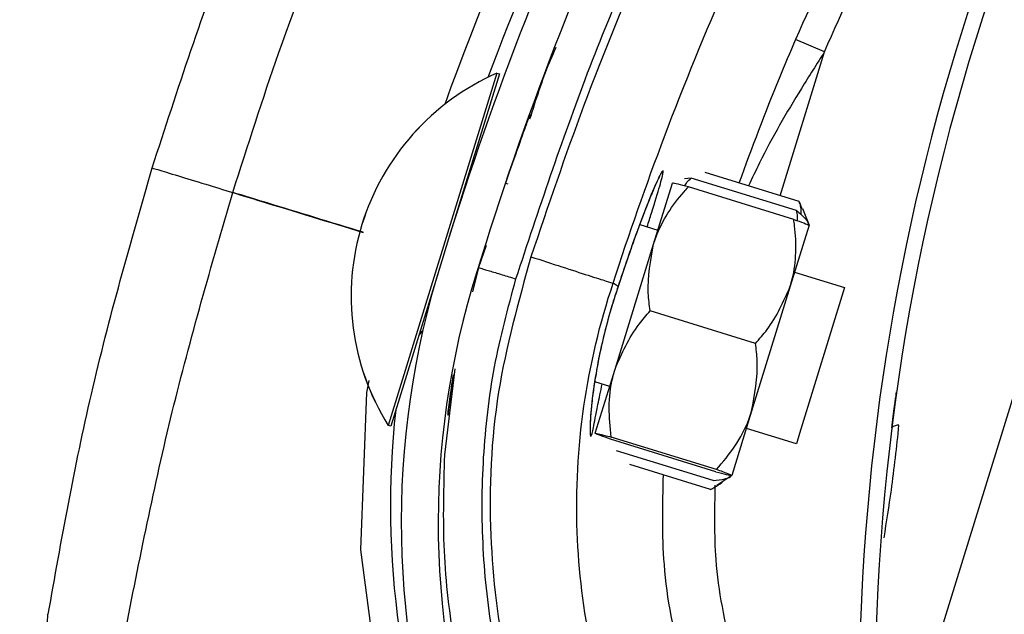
# Model space of a CAD drawing. Header units: inches. Extents: x 170 to 284, y 215 to 248.
# Tile 495 of 656: x 210.8373 to 210.9017, y 224.8747 to 224.9136. Entities that reach past the tile are written whole.
import ezdxf

# ---------------------------------------------------------------- set-up
doc = ezdxf.new("R2010")
doc.units = ezdxf.units.IN
doc.header["$LTSCALE"] = 0.25
doc.header["$MEASUREMENT"] = 0
doc.layers.add('ANNOTATIONS', color=1, linetype='Continuous')
doc.layers.add('RH FRONT OF HOOD', color=7, linetype='Continuous')
doc.styles.add('ARIAL', font='arial.ttf', dxfattribs={"height": 0.09375})
doc.dimstyles.new('STANDARD$0', dxfattribs={"dimtxt": 0.09375, "dimasz": 0.09375, "dimexe": 0.03125, "dimexo": 0.046875, "dimgap": 0.09, "dimtad": 0, "dimtih": 1, "dimtoh": 1, "dimdec": 4, "dimzin": 0, "dimdsep": 46, "dimtxsty": 'ARIAL', "dimcen": 0.09, "dimadec": 0, "dimazin": 0, "dimtfac": 1, "dimtdec": 4, "dimtofl": 0, "dimtmove": 0, "dimatfit": 1, "dimfxl": 1, "dimtolj": 1, "dimtzin": 0, "dimarcsym": 0})
pattern_1 = [(45, (200.7563139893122, 218.4993357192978), (-0.03026527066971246, 0.03026527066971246), [])]

# ---------------------------------------------------------------- blocks, each defined once
blk = doc.blocks.new('*D75')
at = {"layer": 'ANNOTATIONS', "color": 0, "lineweight": -2, "transparency": 16777216}
for p, q in [((209.9594651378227, 225.3844004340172), (209.9594651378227, 225.4781504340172)), ((210.5891923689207, 225.2906504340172), (209.9282151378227, 225.2906504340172)), ((211.1204829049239, 225.2379811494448), (209.9282151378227, 225.2379811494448)), ((209.9594651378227, 225.1442311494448), (209.9594651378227, 225.0504811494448)), ((209.9594651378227, 225.0504811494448), (209.8657151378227, 225.0504811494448))]:
    blk.add_line(p, q, dxfattribs=at)
at = {"layer": 'ANNOTATIONS', "color": 0, "transparency": 16777216}
for points in [[(209.9438401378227, 225.3844004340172), (209.9750901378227, 225.3844004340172), (209.9594651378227, 225.2906504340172)], [(209.9438401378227, 225.1442311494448), (209.9750901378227, 225.1442311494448), (209.9594651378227, 225.2379811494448)]]:
    blk.add_solid(points, dxfattribs=at)
at = {"layer": 'defpoints', "color": 0, "transparency": 16777216}
for p in [(210.6360673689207, 225.2906504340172), (209.9594651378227, 225.2379811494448), (211.1673579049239, 225.2379811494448)]:
    blk.add_point(p, dxfattribs=at)
at = {"layer": 'ANNOTATIONS', "color": 0, "transparency": 16777216, "insert": (209.6118125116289, 225.0504811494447), "char_height": 0.09375, "attachment_point": 5, "style": 'ARIAL'}
blk.add_mtext('\\A1;2 5/8"', dxfattribs=at)

msp = doc.modelspace()

# ---------------------------------------------------------------- hatches: boundary and pattern name
at = {"layer": 'RH FRONT OF HOOD'}
h = msp.add_hatch(dxfattribs=at)
h.set_pattern_fill('ANSI31', color=256, scale=0.34241245, angle=2.8e-322, style=0)
h.set_pattern_definition([(45, (200.7896657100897, 218.4993357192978), (-0.03026527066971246, 0.03026527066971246), [])])
edge = h.paths.add_edge_path(flags=0)
edge.add_arc((211.0763061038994, 224.3915581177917), 0.021400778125, 89.9999999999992, 390.52248781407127, ccw=False)
edge.add_line((211.0763061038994, 224.4129588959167), (211.1490687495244, 224.4129588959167))
edge.add_arc((211.1490687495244, 224.8238538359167), 0.4108949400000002, 270, 450.0000000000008)
edge.add_line((211.1490687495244, 225.2347487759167), (210.6654111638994, 225.2347487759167))
edge.add_arc((210.6654111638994, 225.2390289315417), 0.004280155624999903, 180.0000000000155, 269.9999999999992, ccw=False)
edge.add_line((210.6611310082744, 225.2390289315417), (210.6611310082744, 225.2818304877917))
edge.add_arc((210.6654111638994, 225.2818304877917), 0.004280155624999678, 360, 540, ccw=False)
edge.add_line((210.6696913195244, 225.2818304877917), (210.6696913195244, 225.2390289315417))
edge.add_line((210.6696913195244, 225.2390289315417), (210.6664589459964, 225.2390289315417))
edge.add_line((210.6664589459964, 225.2390289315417), (210.6664589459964, 225.2818304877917))
edge.add_arc((210.6654111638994, 225.2818304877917), 0.001047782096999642, 360, 540.0000000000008)
edge.add_line((210.6643633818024, 225.2818304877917), (210.6643633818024, 225.2390289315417))
edge.add_arc((210.6654111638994, 225.2390289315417), 0.001047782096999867, 180, 270)
edge.add_line((210.6654111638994, 225.2379811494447), (211.1490687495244, 225.2379811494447))
edge.add_arc((211.1490687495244, 224.8238538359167), 0.4141273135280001, 269.9999999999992, 450, ccw=False)
edge.add_line((211.1490687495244, 224.4097265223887), (211.0763061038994, 224.4097265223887))
edge.add_arc((211.0763061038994, 224.3915581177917), 0.018168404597, 450.0000000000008, 750.5224878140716)
edge.add_arc((211.0910543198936, 224.4002532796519), 0.001047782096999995, 390.5224878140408, 495.0000000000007)
edge.add_line((211.0903134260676, 224.4009941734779), (211.0816182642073, 224.3922990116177))
edge.add_line((211.0816182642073, 224.3922990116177), (211.0793326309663, 224.3945846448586))
edge.add_line((211.0793326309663, 224.3945846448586), (211.0880277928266, 224.4032798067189))
edge.add_arc((211.0910543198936, 224.4002532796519), 0.004280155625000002, 390.522487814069, 495.0000000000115, ccw=False)
h = msp.add_hatch(dxfattribs=at)
h.set_pattern_fill('ANSI31', color=256, scale=0.34241245, style=0)
h.set_pattern_definition(pattern_1)
edge = h.paths.add_edge_path(flags=0)
edge.add_line((211.1157170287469, 225.2304686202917), (210.7733045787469, 225.2304686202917))
edge.add_line((210.7733045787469, 225.2304686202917), (210.7733045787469, 225.2347487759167))
edge.add_line((210.7733045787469, 225.2347487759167), (211.1157170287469, 225.2347487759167))
edge.add_arc((211.1157170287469, 224.8238538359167), 0.4108949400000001, 269.9999999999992, 450, ccw=False)
edge.add_line((211.1157170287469, 224.4129588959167), (211.0429543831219, 224.4129588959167))
edge.add_line((211.0429543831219, 224.4129588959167), (211.0429543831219, 224.4172390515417))
edge.add_line((211.0429543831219, 224.4172390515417), (211.1157170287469, 224.4172390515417))
edge.add_arc((211.1157170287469, 224.8238538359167), 0.406614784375, 270, 450.0000000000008)
h = msp.add_hatch(dxfattribs=at)
h.set_pattern_fill('ANSI32', color=256, scale=0.34241245, angle=2.8e-322, style=0)
h.set_pattern_definition([(45, (200.7563139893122, 218.4993357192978), (-0.09079581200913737, 0.09079581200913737), []), (45, (200.8168445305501, 218.4993357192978), (-0.09079581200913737, 0.09079581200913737), [])])
edge = h.paths.add_edge_path(flags=0)
edge.add_arc((211.115717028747, 224.8238538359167), 0.2182879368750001, 180, 540, ccw=False)
edge = h.paths.add_edge_path(flags=0)
edge.add_arc((211.115717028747, 224.8238538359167), 0.2097276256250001, 180, 540, ccw=False)
h = msp.add_hatch(dxfattribs=at)
h.set_pattern_fill('ANSI31', color=256, scale=0.34241245, angle=2.8e-322, style=0)
h.set_pattern_definition(pattern_1)
edge = h.paths.add_edge_path(flags=0)
edge.add_arc((210.8674690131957, 224.8023513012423), 0.001712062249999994, 432.8696093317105, 455.0800296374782)
edge.add_line((210.8673174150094, 224.8040566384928), (210.8671036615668, 224.8064611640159))
edge.add_arc((210.8674690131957, 224.8023513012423), 0.004126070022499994, 432.8696093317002, 455.08002963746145, ccw=False)
edge.add_arc((210.8648467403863, 224.793843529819), 0.01302879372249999, 384.3457767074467, 432.8696093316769, ccw=False)
edge.add_arc((210.8598613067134, 224.7920837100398), 0.01830194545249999, 342.8696093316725, 382.9309823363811, ccw=False)
edge.add_arc((210.8661112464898, 224.7901573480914), 0.01176186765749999, 275.0104670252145, 342.86960933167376, ccw=False)
edge.add_arc((210.8648769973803, 224.7939416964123), 0.01566536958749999, 218.1266773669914, 278.30040914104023, ccw=False)
edge.add_arc((210.8722737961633, 224.800153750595), 0.02532140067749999, 195.7238575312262, 218.8505426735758, ccw=False)
edge.add_arc((210.862609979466, 224.7964678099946), 0.01504902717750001, 155.0253276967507, 192.1842589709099, ccw=False)
edge.add_arc((210.8740947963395, 224.7915305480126), 0.02754708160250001, 436.1781124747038, 515.802183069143, ccw=False)
edge.add_arc((210.8816164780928, 224.8269778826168), 0.008748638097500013, 263.8282282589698, 410.8110415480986)
edge.add_arc((210.9189611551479, 224.8807153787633), 0.05672062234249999, 162.4402450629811, 235.8795090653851, ccw=False)
edge.add_arc((211.0706217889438, 224.8352244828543), 0.2150521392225, 506.2956368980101, 523.0756629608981, ccw=False)
edge.add_arc((210.9151396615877, 224.9377176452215), 0.02884824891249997, 448.028452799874, 504.2833661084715, ccw=False)
edge.add_arc((210.9146486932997, 224.9949474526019), 0.0284373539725, 272.9902032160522, 326.5886769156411)
edge.add_arc((210.9256890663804, 224.9871732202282), 0.01494630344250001, 328.1610501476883, 383.4168014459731)
edge.add_arc((210.9218823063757, 224.986447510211), 0.0187470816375, 380.8274838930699, 414.3092253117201)
edge.add_arc((210.9254313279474, 224.9904057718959), 0.0134739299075, 416.7471667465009, 455.1432550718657)
edge.add_arc((210.9250447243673, 224.9978702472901), 0.006011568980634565, 457.8521419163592, 478.5871829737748)
edge.add_arc((210.9322651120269, 224.98804864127), 0.01816498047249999, 483.768869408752, 522.869609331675)
edge.add_arc((210.9253607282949, 224.9901767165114), 0.01094007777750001, 522.8696093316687, 612.8696093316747)
edge.add_arc((210.9226880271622, 224.9815053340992), 0.001866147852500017, 252.8696093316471, 268.5118557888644)
edge.add_line((210.9226395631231, 224.9796398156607), (210.9225768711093, 224.9772266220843))
edge.add_arc((210.9226880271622, 224.9815053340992), 0.004280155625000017, 252.8696093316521, 268.51185578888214, ccw=False)
edge.add_arc((210.9253607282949, 224.9901767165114), 0.01335408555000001, 162.8696093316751, 252.86960933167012, ccw=False)
edge.add_arc((210.9322651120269, 224.98804864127), 0.020578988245, 483.4809676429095, 522.8696093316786, ccw=False)
edge.add_arc((210.9250447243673, 224.9978702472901), 0.008425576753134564, 457.44727651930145, 479.3693202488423, ccw=False)
edge.add_arc((210.9254313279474, 224.9904057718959), 0.01588793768, 416.55991158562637, 455.3401900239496, ccw=False)
edge.add_arc((210.9218823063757, 224.986447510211), 0.02116108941, 380.97414010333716, 414.44678106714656, ccw=False)
edge.add_arc((210.9256890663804, 224.9871732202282), 0.01736031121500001, 328.0498574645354, 383.2354626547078, ccw=False)
edge.add_arc((210.9146486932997, 224.9949474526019), 0.030851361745, 272.78776661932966, 326.6491469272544, ccw=False)
edge.add_arc((210.9151396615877, 224.9377176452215), 0.02643424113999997, 447.8113188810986, 504.1932224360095)
edge.add_arc((211.0706217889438, 224.8352244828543), 0.21263813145, 506.3072777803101, 523.0792988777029)
edge.add_arc((210.9189611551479, 224.8807153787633), 0.05430661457, 522.426235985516, 595.9841441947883)
edge.add_arc((210.8816164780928, 224.8269778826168), 0.01116264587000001, 262.93064822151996, 411.39869652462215, ccw=False)
edge.add_arc((210.8740947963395, 224.7915305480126), 0.02513307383, 435.8410095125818, 515.8402671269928)
edge.add_arc((210.862609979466, 224.7964678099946), 0.01263501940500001, 514.9526566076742, 551.8523061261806)
edge.add_arc((210.8722737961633, 224.800153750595), 0.022907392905, 195.9139156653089, 218.8893245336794)
edge.add_arc((210.8648769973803, 224.7939416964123), 0.01325136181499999, 218.0618497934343, 278.6048591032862)
edge.add_arc((210.8661112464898, 224.7901573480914), 0.009347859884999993, 274.5921334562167, 342.8696093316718)
edge.add_arc((210.8598613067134, 224.7920837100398), 0.01588793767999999, 342.8696093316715, 382.8217882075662)
edge.add_arc((210.8648467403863, 224.793843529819), 0.01061478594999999, 384.5041106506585, 432.869609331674)

# ---------------------------------------------------------------- linework, layer by layer
for p, q in [((210.8938413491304, 224.8616988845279), (210.9131108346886, 224.9242173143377)), ((210.8898989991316, 224.9115067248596), (210.888012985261, 224.9123184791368)), ((210.8869945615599, 224.902092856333), (210.8898989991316, 224.9115067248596)), ((210.8684917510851, 224.9101058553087), (210.861862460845, 224.8886150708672)), ((210.8686553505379, 224.9100553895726), (210.8653684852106, 224.8994000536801)), ((210.8684902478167, 224.9101063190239), (210.8684917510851, 224.9101058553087)), ((210.8684917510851, 224.9101058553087), (210.8686553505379, 224.9100553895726)), ((210.8706509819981, 224.9074137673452), (210.8706517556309, 224.9074158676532)), ((210.8811850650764, 224.9032500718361), (210.8807604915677, 224.9031860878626)), ((210.8880726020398, 224.9011254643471), (210.8811850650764, 224.9032500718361)), ((210.8882514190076, 224.9017051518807), (210.882102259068, 224.9036019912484)), ((210.8690472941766, 224.9029201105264), (210.8692108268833, 224.9028696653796)), ((210.8787322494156, 224.8989286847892), (210.8799609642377, 224.9029119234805)), ((210.8878928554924, 224.9005427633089), (210.881005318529, 224.9026673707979)), ((210.8882514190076, 224.9017051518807), (210.8884281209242, 224.9012434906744)), ((210.8884551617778, 224.9012543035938), (210.8888937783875, 224.9001574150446)), ((210.8778275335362, 224.9002116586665), (210.8790150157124, 224.8998453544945)), ((210.8888934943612, 224.9001564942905), (210.8876647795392, 224.8961732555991)), ((210.8677833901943, 224.8988326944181), (210.8672768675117, 224.8974001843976)), ((210.8673313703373, 224.8975543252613), (210.8677349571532, 224.8988501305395)), ((210.8762092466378, 224.8907496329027), (210.8787322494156, 224.8989286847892)), ((210.8672768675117, 224.8974001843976), (210.8668897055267, 224.895799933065)), ((210.8671764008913, 224.897056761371), (210.8672580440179, 224.8973188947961)), ((210.8646658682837, 224.8971223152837), (210.8620260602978, 224.8885646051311)), ((210.8879475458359, 224.8970899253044), (210.8912195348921, 224.8960806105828)), ((210.8764139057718, 224.8961631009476), (210.8760909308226, 224.8963719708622)), ((210.8764139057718, 224.8961631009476), (210.8764139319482, 224.8961629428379)), ((210.8876647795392, 224.8961732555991), (210.8851417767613, 224.8879942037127)), ((210.8912195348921, 224.8960806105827), (210.8882768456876, 224.8865410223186)), ((210.8853917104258, 224.8924345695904), (210.8785041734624, 224.8945591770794)), ((210.8657417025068, 224.8907672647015), (210.8650619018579, 224.8851365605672)), ((210.874914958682, 224.8865538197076), (210.8762092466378, 224.8907496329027)), ((210.8758609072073, 224.8896203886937), (210.874885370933, 224.8899213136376)), ((210.861862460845, 224.8886150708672), (210.8613861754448, 224.8870710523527)), ((210.8620260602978, 224.8885646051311), (210.8615497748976, 224.8870205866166)), ((210.8851417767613, 224.8879942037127), (210.8838474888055, 224.8837983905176)), ((210.8613861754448, 224.8870710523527), (210.8613846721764, 224.8870715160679)), ((210.8615497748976, 224.8870205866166), (210.8613861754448, 224.8870710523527)), ((210.888065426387, 224.885855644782), (210.8847934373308, 224.8868649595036)), ((210.8882768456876, 224.8865410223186), (210.888065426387, 224.8858556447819)), ((210.8828031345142, 224.8840429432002), (210.8759155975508, 224.8861675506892)), ((210.8828468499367, 224.884184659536), (210.8759593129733, 224.886309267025)), ((210.8826233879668, 224.883460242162), (210.876308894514, 224.8854080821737)), ((210.882444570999, 224.8828805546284), (210.8771722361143, 224.8845069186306)), ((210.8838472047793, 224.8837974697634), (210.8828668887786, 224.8831382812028))]:
    msp.add_line(p, q, dxfattribs=at)
at = {"layer": 'RH FRONT OF HOOD', "flags": 128}
msp.add_lwpolyline([(210.8601271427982, 224.8900026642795), (210.8599623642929, 224.8892196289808), (210.8595704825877, 224.8789233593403), (210.8608822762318, 224.8690130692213), (210.863934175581, 224.8591864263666), (210.8639342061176, 224.8591863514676), (210.8639342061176, 224.8591863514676)], dxfattribs=at)
at = {"layer": 'RH FRONT OF HOOD'}
msp.add_circle((211.1157170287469, 224.8238538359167), 0.218287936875, dxfattribs=at)
for centre, radius, start, end in [((211.0701806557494, 224.8339127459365), 0.2160622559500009, 143.9625880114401, 159.429331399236), ((211.0706217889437, 224.8352244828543), 0.2150521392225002, 146.2956368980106, 163.0756629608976), ((211.0706217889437, 224.8352244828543), 0.2126381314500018, 146.3072777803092, 163.0792988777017), ((211.0387242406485, 224.8690302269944), 0.1465525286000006, 148.2102277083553, 184.8881843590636), ((211.0387242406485, 224.8690302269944), 0.1455252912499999, 148.2240339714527, 186.7401596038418), ((211.0701806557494, 224.8339127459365), 0.2180957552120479, 150.0488325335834, 160.1231826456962), ((210.8748939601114, 224.8955176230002), 0.01593228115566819, 113.6990861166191, 212.0139280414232), ((210.8748954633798, 224.895517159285), 0.01593228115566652, 113.699086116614, 212.0139280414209), ((210.8673646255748, 224.9040124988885), 0.0005478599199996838, 162.856507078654, 192.1516824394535), ((210.9189611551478, 224.8807153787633), 0.05672062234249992, 162.4402450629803, 235.8795090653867), ((210.9189611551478, 224.8807153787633), 0.05430661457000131, 162.4262359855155, 235.9841441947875), ((210.8638875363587, 224.8927404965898), 0.0005478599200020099, 117.4347143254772, 162.8565070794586), ((210.9194024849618, 224.8818010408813), 0.05786770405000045, 173.7715006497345, 202.1809632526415), ((210.8946950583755, 224.8865524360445), 0.0005320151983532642, 81.69212453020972, 137.6980253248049)]:
    msp.add_arc(centre, radius, start, end, dxfattribs=at)
for points, knots in [([(210.8697327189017, 224.8966492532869), (210.8712278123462, 224.9011646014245), (210.8742257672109, 224.910218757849), (210.8799785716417, 224.9234188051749), (210.8865412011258, 224.936369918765), (210.891697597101, 224.9446209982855), (210.8942820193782, 224.9487564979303)], [0, 0, 0, 0, 0.2468628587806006, 0.4950083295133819, 0.7468945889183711, 1, 1, 1, 1]), ([(210.8945327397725, 224.9481682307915), (210.8925326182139, 224.9449860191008), (210.8885265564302, 224.9386123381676), (210.8831811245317, 224.9286647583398), (210.8783477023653, 224.9184528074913), (210.8741509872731, 224.9082684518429), (210.8718301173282, 224.9013995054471), (210.8707158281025, 224.8981016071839)], [0, 0, 0, 0, 0.2027568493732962, 0.4061035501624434, 0.6088604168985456, 0.8122072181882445, 0.9999999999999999, 0.9999999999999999, 0.9999999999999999, 0.9999999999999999]), ([(210.8760909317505, 224.8963719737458), (210.8760909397, 224.8963719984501), (210.8771283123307, 224.899595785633), (210.8794553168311, 224.9062523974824), (210.8835088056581, 224.916171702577), (210.8882170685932, 224.926101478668), (210.8934189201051, 224.9357862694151), (210.8973169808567, 224.9419883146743), (210.8992660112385, 224.9450893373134)], [0, 0, 0, 0, 1.439079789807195e-06, 0.1877923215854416, 0.3908439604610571, 0.5938956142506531, 0.796947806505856, 1, 1, 1, 1]), ([(210.9061449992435, 224.9453794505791), (210.9053149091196, 224.9441396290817), (210.902241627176, 224.9395493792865), (210.8973095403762, 224.9313398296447), (210.8921212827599, 224.9215231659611), (210.889242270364, 224.9150727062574), (210.888012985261, 224.9123184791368)], [0, 0, 0, 0, 0.1185397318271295, 0.4388752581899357, 0.7604101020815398, 1, 1, 1, 1]), ([(210.8898989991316, 224.9115067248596), (210.8911155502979, 224.9142324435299), (210.8939586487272, 224.9206024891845), (210.8990919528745, 224.9303180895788), (210.9039720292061, 224.9384432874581), (210.9070217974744, 224.9429984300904), (210.9078432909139, 224.9442254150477)], [0, 0, 0, 0, 0.2395900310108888, 0.5599255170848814, 0.8814604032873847, 1, 1, 1, 1]), ([(210.8459599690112, 224.9039212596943), (210.8476229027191, 224.9090371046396), (210.8508413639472, 224.9189383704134), (210.8551125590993, 224.9284323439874), (210.8571768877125, 224.9330209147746)], [0, 0, 0, 0, 0.5166859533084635, 0.9999999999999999, 0.9999999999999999, 0.9999999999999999, 0.9999999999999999]), ([(210.8512252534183, 224.9023102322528), (210.852203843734, 224.9053700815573), (210.8543187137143, 224.9119828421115), (210.858082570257, 224.9217323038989), (210.8610918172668, 224.9283062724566), (210.8625484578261, 224.93148843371)], [0, 0, 0, 0, 0.3076441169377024, 0.6648617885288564, 1, 1, 1, 1]), ([(210.888012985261, 224.9123184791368), (210.8876497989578, 224.9114700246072), (210.8863230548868, 224.9083705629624), (210.8851558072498, 224.9052140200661), (210.8843080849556, 224.9029215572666)], [0, 0, 0, 0, 0.2737425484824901, 0.9999999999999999, 0.9999999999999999, 0.9999999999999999, 0.9999999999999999]), ([(210.8706511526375, 224.9071135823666), (210.871044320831, 224.9083707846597), (210.8715437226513, 224.9099676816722), (210.8722285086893, 224.9114918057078), (210.8723741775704, 224.9118160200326)], [0, 0, 0, 0, 0.7872782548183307, 1, 1, 1, 1]), ([(210.8898989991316, 224.9115067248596), (210.8893951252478, 224.9107109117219), (210.8878909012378, 224.9083351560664), (210.8861959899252, 224.9054105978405), (210.8851704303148, 224.9032358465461), (210.8849315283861, 224.9027292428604)], [0, 0, 0, 0, 0.2786878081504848, 0.831971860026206, 0.9999999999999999, 0.9999999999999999, 0.9999999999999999, 0.9999999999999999]), ([(210.8706509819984, 224.9074137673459), (210.8706173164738, 224.9073225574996), (210.8705833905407, 224.90723064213), (210.8703258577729, 224.9065238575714), (210.8699475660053, 224.9054884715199), (210.8693550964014, 224.9037732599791), (210.8690591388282, 224.9029164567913)], [0, 0, 0, 0, 0.3307707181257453, 0.3333292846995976, 0.6669765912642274, 1, 1, 1, 1]), ([(210.83916166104, 224.8747229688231), (210.8400226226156, 224.8795416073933), (210.8417815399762, 224.8893859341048), (210.8445458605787, 224.8990024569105), (210.8459570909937, 224.9039118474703)], [0, 0, 0, 0, 0.4894838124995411, 1, 1, 1, 1]), ([(210.8459964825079, 224.9038998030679), (210.8459912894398, 224.9039013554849), (210.8459769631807, 224.9039056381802), (210.8463934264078, 224.9037780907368), (210.8474786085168, 224.9034460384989), (210.8492863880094, 224.9028930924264), (210.8506198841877, 224.9024853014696), (210.8512224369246, 224.9023010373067)], [0, 0, 0, 0, 0.09013511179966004, 0.2486582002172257, 0.541413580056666, 0.7927834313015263, 1, 1, 1, 1]), ([(210.8783104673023, 224.9000626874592), (210.8784074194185, 224.9003674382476), (210.8787713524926, 224.9015113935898), (210.8791764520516, 224.9028425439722), (210.879385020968, 224.9036776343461), (210.8793261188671, 224.9037873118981), (210.8790135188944, 224.9032027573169), (210.8783452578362, 224.9016064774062), (210.8774365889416, 224.8992118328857), (210.876762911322, 224.8972035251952), (210.8764139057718, 224.8961631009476)], [0, 0, 0, 0, 0.05114929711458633, 0.1920011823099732, 0.3334894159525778, 0.4224210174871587, 0.56462126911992, 0.7065362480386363, 0.8479681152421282, 1, 1, 1, 1]), ([(210.8791020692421, 224.9033155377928), (210.8791023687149, 224.9033160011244), (210.879116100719, 224.9033372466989), (210.8790455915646, 224.9032157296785), (210.8789101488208, 224.9029276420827), (210.8787285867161, 224.902499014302), (210.878634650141, 224.9022772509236)], [0, 0, 0, 0, 0.005301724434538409, 0.2431048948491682, 0.6083977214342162, 1, 1, 1, 1]), ([(210.8807584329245, 224.9027315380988), (210.8808070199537, 224.9028122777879), (210.8809210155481, 224.9030017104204), (210.8810887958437, 224.9031595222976), (210.8811850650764, 224.9032500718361)], [0, 0, 0, 0, 0.426218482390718, 1, 1, 1, 1]), ([(210.8787322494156, 224.8989286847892), (210.8787850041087, 224.8990880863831), (210.8791976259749, 224.9003348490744), (210.8800341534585, 224.9015834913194), (210.8809106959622, 224.9025617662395), (210.881005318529, 224.9026673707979)], [0, 0, 0, 0, 0.1156468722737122, 0.9045342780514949, 0.9999999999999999, 0.9999999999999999, 0.9999999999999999, 0.9999999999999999]), ([(210.881005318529, 224.9026673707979), (210.880761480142, 224.9027318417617), (210.8802680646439, 224.9028623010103), (210.879988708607, 224.9029219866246), (210.8799661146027, 224.9029137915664), (210.8799609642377, 224.9029119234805)], [0, 0, 0, 0, 0.4299704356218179, 0.8700602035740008, 0.9999999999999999, 0.9999999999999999, 0.9999999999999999, 0.9999999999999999]), ([(210.8441541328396, 224.8733812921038), (210.8451235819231, 224.8782520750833), (210.847060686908, 224.8879846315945), (210.8498360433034, 224.8975318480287), (210.8512224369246, 224.9023010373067)], [0, 0, 0, 0, 0.500462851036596, 1, 1, 1, 1]), ([(210.8512224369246, 224.9023010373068), (210.8518324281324, 224.9021142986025), (210.8546773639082, 224.9012433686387), (210.8575217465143, 224.9003726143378), (210.8597562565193, 224.8996885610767)], [0, 0, 0, 0, 0.2144129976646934, 1, 1, 1, 1]), ([(210.8597585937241, 224.8996981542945), (210.8576437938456, 224.9003454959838), (210.8547995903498, 224.9012161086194), (210.8519548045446, 224.9020869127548), (210.8512252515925, 224.9023102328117)], [0, 0, 0, 0, 0.7435473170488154, 0.9999999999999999, 0.9999999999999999, 0.9999999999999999, 0.9999999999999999]), ([(210.878634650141, 224.9022772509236), (210.8786173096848, 224.902236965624), (210.8784870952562, 224.9019344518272), (210.878140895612, 224.9010572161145), (210.8776126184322, 224.8996554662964), (210.8770196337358, 224.897979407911), (210.8766120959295, 224.8967762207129), (210.8764130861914, 224.8961576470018), (210.8764126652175, 224.8961563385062)], [0, 0, 0, 0, 0.0358353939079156, 0.2690981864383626, 0.5116419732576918, 0.7561140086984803, 0.9994840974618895, 1, 1, 1, 1]), ([(210.8883873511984, 224.9008334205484), (210.8883882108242, 224.9010227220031), (210.8883895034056, 224.901307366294), (210.8882860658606, 224.9016053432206), (210.8882514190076, 224.9017051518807)], [0, 0, 0, 0, 0.665045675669, 1, 1, 1, 1]), ([(210.8876647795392, 224.8961732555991), (210.8877109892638, 224.896334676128), (210.8880724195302, 224.8975972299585), (210.8880846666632, 224.8991001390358), (210.8879115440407, 224.9004022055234), (210.8878928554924, 224.9005427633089)], [0, 0, 0, 0, 0.1156468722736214, 0.9045342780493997, 1, 1, 1, 1]), ([(210.8878928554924, 224.9005427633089), (210.8881306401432, 224.9004586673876), (210.8886118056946, 224.9002884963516), (210.8888762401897, 224.900180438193), (210.8888902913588, 224.9001609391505), (210.8888934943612, 224.9001564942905)], [0, 0, 0, 0, 0.4299704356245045, 0.8700602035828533, 0.9999999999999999, 0.9999999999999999, 0.9999999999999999, 0.9999999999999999]), ([(210.8881329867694, 224.9004566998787), (210.8881383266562, 224.9005507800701), (210.8881508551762, 224.9007715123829), (210.8881011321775, 224.9009964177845), (210.8880726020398, 224.9011254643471)], [0, 0, 0, 0, 0.4262184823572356, 1, 1, 1, 1]), ([(210.8880726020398, 224.9011254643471), (210.8882789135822, 224.900946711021), (210.8886963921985, 224.9005849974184), (210.8888861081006, 224.9002779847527), (210.8888722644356, 224.9001551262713), (210.8888720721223, 224.9001534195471)], [0, 0, 0, 0, 0.4906882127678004, 0.9929247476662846, 0.9999999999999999, 0.9999999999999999, 0.9999999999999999, 0.9999999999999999]), ([(210.8785041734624, 224.8945591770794), (210.8784541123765, 224.8949496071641), (210.878264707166, 224.8964267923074), (210.8785340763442, 224.8978682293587), (210.8787322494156, 224.8989286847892)], [0, 0, 0, 0, 0.2643068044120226, 0.9999999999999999, 0.9999999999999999, 0.9999999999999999, 0.9999999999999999]), ([(210.8707154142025, 224.8981017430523), (210.8698998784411, 224.8951748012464), (210.8682417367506, 224.8892237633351), (210.8678414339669, 224.8801522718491), (210.8688899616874, 224.8712833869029), (210.8711707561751, 224.8636948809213), (210.8741803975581, 224.8571325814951), (210.876551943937, 224.8535757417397), (210.8777469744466, 224.8517834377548)], [0, 0, 0, 0, 0.1870908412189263, 0.3803918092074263, 0.5558755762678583, 0.7364481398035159, 0.8671952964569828, 1, 1, 1, 1]), ([(210.8707154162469, 224.8981017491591), (210.8714041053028, 224.8978775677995), (210.8727814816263, 224.8974292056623), (210.8745327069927, 224.8968601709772), (210.8757845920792, 224.8964575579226), (210.8759888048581, 224.8964005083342), (210.876090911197, 224.8963719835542)], [0, 0, 0, 0, 0.2500007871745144, 0.5000009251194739, 0.7500005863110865, 1, 1, 1, 1]), ([(210.8672768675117, 224.8974001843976), (210.8673096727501, 224.8973901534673), (210.8673601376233, 224.8973747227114), (210.8676663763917, 224.8972810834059), (210.867983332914, 224.8971841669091), (210.8683767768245, 224.8970638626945), (210.868948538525, 224.8968890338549), (210.8694237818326, 224.8967437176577), (210.8697327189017, 224.8966492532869)], [0, 0, 0, 0, 0.2394568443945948, 0.3683606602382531, 0.4999999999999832, 0.6316393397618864, 0.7605431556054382, 1, 1, 1, 1]), ([(210.8774169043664, 224.8513318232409), (210.8763065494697, 224.8529732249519), (210.8740840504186, 224.8562586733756), (210.8714941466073, 224.86163260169), (210.8694856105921, 224.8672493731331), (210.8681538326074, 224.8730741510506), (210.8674819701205, 224.8790107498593), (210.8675192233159, 224.8849806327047), (210.8681897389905, 224.8909087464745), (210.8692194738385, 224.8947397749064), (210.8697327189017, 224.8966492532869)], [0, 0, 0, 0, 0.1247413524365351, 0.2496837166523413, 0.3746881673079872, 0.499985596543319, 0.6253465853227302, 0.7503062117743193, 0.8755465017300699, 1, 1, 1, 1]), ([(210.8858399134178, 224.8507875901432), (210.8854951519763, 224.8511687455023), (210.8834288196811, 224.8534532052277), (210.880115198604, 224.858065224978), (210.8766704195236, 224.8649883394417), (210.874469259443, 224.8724055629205), (210.8734925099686, 224.8802681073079), (210.8739393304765, 224.8883708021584), (210.8752132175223, 224.8937627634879), (210.8760909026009, 224.8963719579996), (210.876090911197, 224.8963719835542)], [0, 0, 0, 0, 0.03155846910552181, 0.1891461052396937, 0.3467338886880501, 0.5043277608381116, 0.6619226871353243, 0.8309600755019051, 0.9999983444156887, 1, 1, 1, 1]), ([(210.8764139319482, 224.8961629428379), (210.8762725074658, 224.8957303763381), (210.875825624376, 224.8943635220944), (210.8752329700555, 224.8920240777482), (210.8747864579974, 224.8895022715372), (210.8745848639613, 224.8875477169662), (210.8745647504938, 224.8865243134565), (210.8746339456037, 224.8862561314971), (210.8747870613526, 224.8867929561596), (210.8750048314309, 224.888035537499), (210.8752698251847, 224.8893004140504), (210.8753686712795, 224.8897722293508)], [0, 0, 0, 0, 0.05799721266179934, 0.1832636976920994, 0.3064129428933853, 0.4347166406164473, 0.5675677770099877, 0.6609498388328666, 0.7922661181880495, 0.922512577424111, 1, 1, 1, 1]), ([(210.8764126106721, 224.8961540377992), (210.8763988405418, 224.8961138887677), (210.8761834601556, 224.8954859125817), (210.8757962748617, 224.8942118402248), (210.8753488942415, 224.8924415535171), (210.8750786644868, 224.8911598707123), (210.8749870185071, 224.8905656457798), (210.8749694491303, 224.8904517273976)], [0, 0, 0, 0, 0.02096907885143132, 0.3279800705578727, 0.6261032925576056, 0.9283205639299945, 1, 1, 1, 1]), ([(210.8853917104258, 224.8924345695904), (210.8856530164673, 224.8927289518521), (210.8866416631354, 224.8938427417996), (210.8872311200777, 224.8951854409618), (210.8876647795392, 224.8961732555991)], [0, 0, 0, 0, 0.2643068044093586, 1, 1, 1, 1]), ([(210.8762092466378, 224.8907496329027), (210.8766588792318, 224.8917737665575), (210.877258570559, 224.8931396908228), (210.8782548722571, 224.8942750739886), (210.8785041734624, 224.8945591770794)], [0, 0, 0, 0, 0.7497733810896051, 0.9999999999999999, 0.9999999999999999, 0.9999999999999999, 0.9999999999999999]), ([(210.8851417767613, 224.8879942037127), (210.8853472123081, 224.8890936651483), (210.8856212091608, 224.890560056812), (210.8854376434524, 224.8920593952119), (210.8853917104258, 224.8924345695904)], [0, 0, 0, 0, 0.7497733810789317, 1, 1, 1, 1]), ([(210.8656512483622, 224.8903707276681), (210.8655625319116, 224.8897938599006), (210.8653618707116, 224.8884890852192), (210.8652863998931, 224.8877243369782), (210.8652866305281, 224.8877261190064), (210.8653619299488, 224.8884898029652), (210.8655630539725, 224.8897958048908), (210.8656523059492, 224.8903753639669)], [0, 0, 0, 0, 0.1861142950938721, 0.4209582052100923, 0.5795032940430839, 0.8133979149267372, 1, 1, 1, 1]), ([(210.8652944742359, 224.8878095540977), (210.8652934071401, 224.8877986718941), (210.8652892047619, 224.8877558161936), (210.8653632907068, 224.8885083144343), (210.8655627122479, 224.8897984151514), (210.8656510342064, 224.8903697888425)], [0, 0, 0, 0, 0.1593901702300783, 0.6277016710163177, 1, 1, 1, 1]), ([(210.8652945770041, 224.8878095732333), (210.8652935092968, 224.88779868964), (210.8652893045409, 224.8877558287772), (210.86536345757, 224.8885086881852), (210.8655629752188, 224.8897993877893), (210.8656513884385, 224.8903713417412)], [0, 0, 0, 0, 0.1593327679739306, 0.6274710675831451, 1, 1, 1, 1]), ([(210.8652946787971, 224.8878095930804), (210.8652936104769, 224.8877987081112), (210.8652894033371, 224.8877558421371), (210.8653636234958, 224.8885090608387), (210.8655632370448, 224.8898003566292), (210.8656517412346, 224.890372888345)], [0, 0, 0, 0, 0.1592756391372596, 0.6272415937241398, 1, 1, 1, 1]), ([(210.8749694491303, 224.8904517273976), (210.874905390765, 224.8900655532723), (210.874755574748, 224.8891623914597), (210.8746414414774, 224.8880442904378), (210.8745874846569, 224.8872528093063), (210.8745890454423, 224.8868658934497), (210.874589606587, 224.8868583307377), (210.8745897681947, 224.8868561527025)], [0, 0, 0, 0, 0.1981000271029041, 0.4633049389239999, 0.7305309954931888, 0.9223938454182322, 1, 1, 1, 1]), ([(210.8759593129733, 224.886309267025), (210.8758947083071, 224.8869547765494), (210.8757639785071, 224.8882609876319), (210.8759264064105, 224.8897528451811), (210.8761567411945, 224.8905645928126), (210.8762092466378, 224.8907496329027)], [0, 0, 0, 0, 0.429970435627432, 0.8700602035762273, 0.9999999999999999, 0.9999999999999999, 0.9999999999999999, 0.9999999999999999]), ([(210.8943015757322, 224.8869105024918), (210.8943645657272, 224.8874061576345), (210.8944833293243, 224.8883406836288), (210.8946032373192, 224.8891982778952), (210.8946108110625, 224.8892521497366), (210.8946137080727, 224.8892727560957)], [0, 0, 0, 0, 0.4108597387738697, 0.7746496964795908, 1, 1, 1, 1]), ([(210.8828468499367, 224.884184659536), (210.8832638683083, 224.8846816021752), (210.8841077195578, 224.8856871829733), (210.8848139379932, 224.8870112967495), (210.8850809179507, 224.8878117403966), (210.8851417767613, 224.8879942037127)], [0, 0, 0, 0, 0.4299704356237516, 0.8700602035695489, 1, 1, 1, 1]), ([(210.8937984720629, 224.8797237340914), (210.8939638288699, 224.880760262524), (210.8943563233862, 224.8832205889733), (210.8946195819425, 224.8856645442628), (210.8947719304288, 224.8870788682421)], [0, 0, 0, 0, 0.4212971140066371, 1, 1, 1, 1]), ([(210.874914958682, 224.8865538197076), (210.8750426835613, 224.8865343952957), (210.8752130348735, 224.8865084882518), (210.8758099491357, 224.8863491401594), (210.8759593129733, 224.886309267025)], [0, 0, 0, 0, 0.7497733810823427, 1, 1, 1, 1]), ([(210.8759155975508, 224.8861675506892), (210.8756778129, 224.8862516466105), (210.8751966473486, 224.8864218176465), (210.8749322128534, 224.8865298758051), (210.8749181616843, 224.8865493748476), (210.874914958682, 224.8865538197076)], [0, 0, 0, 0, 0.4299704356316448, 0.870060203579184, 1, 1, 1, 1]), ([(210.8650619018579, 224.8851365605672), (210.8650023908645, 224.8830481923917), (210.8648833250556, 224.8788699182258), (210.8656257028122, 224.8726305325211), (210.8670179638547, 224.8665150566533), (210.8691284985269, 224.8606182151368), (210.8718492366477, 224.85498509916), (210.8741766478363, 224.8515421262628), (210.875338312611, 224.849823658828)], [0, 0, 0, 0, 0.1669692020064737, 0.3340613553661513, 0.5010874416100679, 0.6678519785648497, 0.8342172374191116, 1, 1, 1, 1]), ([(210.8793490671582, 224.883835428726), (210.8793043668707, 224.8818743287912), (210.8792081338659, 224.8776523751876), (210.8804625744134, 224.8712518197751), (210.8828032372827, 224.8647656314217), (210.8860736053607, 224.8589721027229), (210.8889223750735, 224.8556859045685), (210.8902186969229, 224.8541905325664)], [0, 0, 0, 0, 0.1810254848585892, 0.3897206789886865, 0.598415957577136, 0.8172607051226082, 1, 1, 1, 1]), ([(210.8826233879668, 224.883460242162), (210.8828945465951, 224.8834917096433), (210.8834432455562, 224.8835553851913), (210.883772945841, 224.8837021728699), (210.8838307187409, 224.8838114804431), (210.8838315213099, 224.883812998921)], [0, 0, 0, 0, 0.490688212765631, 0.9929247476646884, 1, 1, 1, 1]), ([(210.8828031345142, 224.8840429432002), (210.8830469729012, 224.8839784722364), (210.8835403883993, 224.8838480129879), (210.8838197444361, 224.8837883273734), (210.8838423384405, 224.8837965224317), (210.8838474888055, 224.8837983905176)], [0, 0, 0, 0, 0.4299704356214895, 0.8700602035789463, 1, 1, 1, 1]), ([(210.8838474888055, 224.8837983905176), (210.8837310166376, 224.8838542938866), (210.8835756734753, 224.883928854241), (210.882992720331, 224.8841334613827), (210.8828468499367, 224.884184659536)], [0, 0, 0, 0, 0.7497733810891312, 1, 1, 1, 1]), ([(210.882444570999, 224.8828805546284), (210.8827997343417, 224.8830732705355), (210.8831902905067, 224.8832851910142), (210.8834066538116, 224.883571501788), (210.8834262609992, 224.8835974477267)], [0, 0, 0, 0, 0.9093784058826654, 1, 1, 1, 1]), ([(210.8927047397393, 224.8565422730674), (210.8915188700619, 224.857910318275), (210.8889128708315, 224.8609166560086), (210.8859199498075, 224.8662166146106), (210.8837827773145, 224.8721504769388), (210.8826540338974, 224.8778376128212), (210.882732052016, 224.8815300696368), (210.8827663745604, 224.883154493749)], [0, 0, 0, 0, 0.1859244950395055, 0.4085770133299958, 0.6208996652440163, 0.8332222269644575, 1, 1, 1, 1]), ([(210.8422440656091, 224.869752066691), (210.8417659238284, 224.8699543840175), (210.8407769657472, 224.8703728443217), (210.8396792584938, 224.8716217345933), (210.8390452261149, 224.8731529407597), (210.8391096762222, 224.8742164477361), (210.8391408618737, 224.8747310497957)], [0, 0, 0, 0, 0.2415860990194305, 0.4996813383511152, 0.7579094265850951, 1, 1, 1, 1])]:
    msp.add_open_spline(points, degree=3, knots=knots, dxfattribs=at)

# ---------------------------------------------------------------- dimensions: what is measured, and where the dimension line sits
at = {"layer": 'ANNOTATIONS'}
dim = msp.add_linear_dim(base=(209.9594651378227, 225.2379811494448), p1=(210.6360673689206, 225.2906504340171), p2=(211.1673579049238, 225.2379811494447), angle=90, text='2 5/8"', dimstyle='STANDARD$0', dxfattribs=at)
dim.commit()
dim.dimension.update_dxf_attribs({"geometry": '*D75', "text_midpoint": (209.6118125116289, 225.0504811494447)})

doc.saveas('drawing.dxf')
